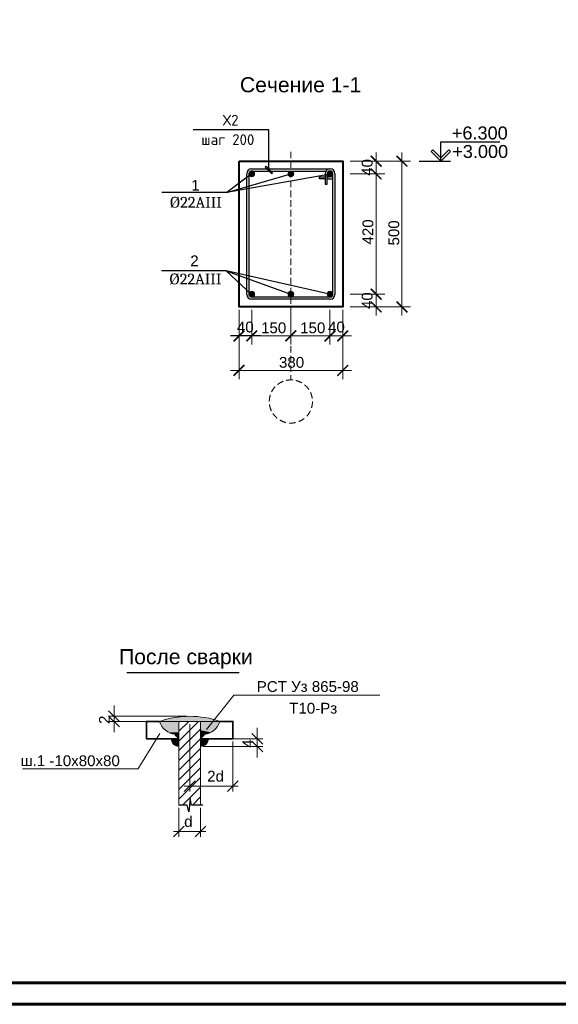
# Model space of a CAD drawing. Header units: millimetres. Extents: x 2063114 to 14983986, y -126020516 to 213791.
# Tile 510 of 656: x 2335869 to 2348335, y -551691 to -528889. Entities that reach past the tile are written whole.
import ezdxf

# ---------------------------------------------------------------- set-up
doc = ezdxf.new("R2010")
doc.units = ezdxf.units.MM
doc.linetypes.add('ACAD_ISO04W100', pattern=[30, 24, -3, 0, -3])
doc.linetypes.add('HIDDEN', pattern=[0.375, 0.25, -0.125])
for name, color, linetype, lineweight in [('007-Extension', 32, 'Continuous', 15), ('оси', 22, 'ACAD_ISO04W100', 13), ('РАЗМЕР АР', 150, 'Continuous', 20)]:
    doc.layers.add(name, color=color, linetype=linetype, lineweight=lineweight)
for name, color, linetype in [('2D-чертеж - Общий', 7, 'Continuous'), ('PDF _0', 7, 'Continuous'), ('PDF _ар-ра', 7, 'Continuous'), ('PDF _РАЗМЕРЫ КЖ', 7, 'Continuous'), ('PDF _Текст', 7, 'Continuous'), ('размер', 7, 'Continuous')]:
    doc.layers.add(name, color=color, linetype=linetype)
doc.layers.add('_print', color=6, linetype='Continuous', lineweight=60, plot=False)
doc.styles.get("Standard").update_dxf_attribs({"font": 'arial.ttf'})

# ---------------------------------------------------------------- blocks, each defined once
blk = doc.blocks.new('*U1590')
at = {"color": 0, "ltscale": 25}
blk.add_lwpolyline([(-59400, 42000), (0, 42000), (0, 0), (-59400, 0)], close=True, dxfattribs=at)
at = {"color": 0, "lineweight": 60, "ltscale": 25}
blk.add_lwpolyline([(-57400, 41500), (-500, 41500), (-500, 500), (-57400, 500)], close=True, dxfattribs=at)
blk = doc.blocks.new('_ArchTick')
at = {"color": 0, "linetype": 'ByBlock', "const_width": 0.15}
blk.add_lwpolyline([(-0.5, -0.5), (0.5, 0.5)], dxfattribs=at)

msp = doc.modelspace()

# ---------------------------------------------------------------- hatches: boundary and pattern name
at = {"lineweight": 15}
for color, points in [(1, [(2341305.41738, -532460.63446, 1), (2341175.41738, -532460.63446, 1)]), (1, [(2342210.41738, -532460.63446, 1), (2342080.41738, -532460.63446, 1)]), (1, [(2342985.41738, -532460.63446, -1), (2343115.41738, -532460.63446, -1)]), (3, [(2341305.41738, -535245.63446, -1), (2341175.41738, -535245.63446, -1)]), (3, [(2342210.41738, -535245.63446, -1), (2342080.41738, -535245.63446, -1)]), (3, [(2342985.41738, -535245.63446, 1), (2343115.41738, -535245.63446, 1)])]:
    msp.add_hatch(color=color, dxfattribs=at).paths.add_polyline_path(points)

# ---------------------------------------------------------------- linework, layer by layer
at = {"color": 0, "linetype": 'Continuous', "lineweight": 25}
for p, q in [((2345433.43756, -531900.85977), (2345393.66281, -531940.63453)), ((2345393.66281, -531940.63453), (2345618.66274, -532165.63446)), ((2345618.66274, -532086.08497), (2345433.43756, -531900.85977)), ((2345618.66274, -532086.08497), (2345803.88791, -531900.85977)), ((2345843.66267, -531940.63453), (2345618.66274, -532165.63446)), ((2345803.88791, -531900.85977), (2345843.66267, -531940.63453)), ((2345618.66274, -532165.63446), (2345618.66274, -532086.08497)), ((2345618.66274, -532165.63446), (2345618.66274, -532086.08497))]:
    msp.add_line(p, q, dxfattribs=at)
at = {"lineweight": 25}
for p, q in [((2341573.12461, -532285.02783), (2341551.91141, -532306.24103)), ((2341551.91141, -532306.24103), (2341701.91146, -532456.24108)), ((2341723.12466, -532435.02788), (2341573.12461, -532285.02783)), ((2340660.78305, -532892.07855), (2342145.41738, -532460.63446)), ((2341701.91146, -532456.24108), (2341723.12466, -532435.02788)), ((2340650.78305, -534705.08865), (2342145.41738, -535245.63446))]:
    msp.add_line(p, q, dxfattribs=at)
for p, q in [((2341235.41738, -532455.63446), (2340660.78305, -532892.07855)), ((2343055.41738, -532465.63446), (2340660.78305, -532892.07855)), ((2341125.41738, -535250.63462), (2341125.41738, -532455.63446)), ((2343165.41738, -532455.63446), (2343165.41738, -535250.63446)), ((2343055.41738, -535360.63446), (2341235.41738, -535360.63446))]:
    msp.add_line(p, q)
at = {"lineweight": 25, "extrusion": (0, 1, 0)}
for points, elevation in [([(-2341637.51803, 0), (-2339883.73015, 0)], -531441.59424), ([(-2340660.78305, 0), (-2339158.69971, 0)], -532892.07855), ([(-2340650.78305, 0), (-2339148.69971, 0)], -534705.08865)]:
    msp.add_lwpolyline(points, dxfattribs=dict(at, elevation=elevation))
at = {"lineweight": 25, "extrusion": (1, 0, 0), "elevation": 2341637.51803}
msp.add_lwpolyline([(-532370.63446, 0), (-531441.59424, 0)], dxfattribs=at)
at = {"color": 0, "linetype": 'Continuous', "lineweight": 25, "extrusion": (1, 0, 0), "elevation": 2345618.66274}
msp.add_lwpolyline([(-532165.63446, 0), (-531715.63446, 0)], dxfattribs=at)
at = {"color": 0, "linetype": 'Continuous', "lineweight": 25, "extrusion": (0, 1, 0)}
for points, elevation in [([(-2345618.66274, 0), (-2346983.96782, 0)], -531715.63446), ([(-2345116.97057, 0), (-2345843.66274, 0)], -532165.63446)]:
    msp.add_lwpolyline(points, dxfattribs=dict(at, elevation=elevation))
at = {"lineweight": 40, "ltscale": 100}
msp.add_lwpolyline([(2340945.41738, -532165.63446), (2343345.41738, -532165.63446), (2343345.41738, -535540.63446), (2340945.41738, -535540.63446)], close=True, dxfattribs=at)
at = {"lineweight": 25, "extrusion": (-0.22063, -0.975358, 0), "elevation": 5110.46397}
msp.add_lwpolyline([(2403393.46963, 0), (2400943.46105, 0)], dxfattribs=at)
at = {"lineweight": 25, "extrusion": (-0.682243, -0.731126, 0), "elevation": -1205955.47483}
msp.add_lwpolyline([(2076908.25845, 0), (2076108.62257, 0)], dxfattribs=at)
at = {"color": 1, "lineweight": 15}
for centre in [(2341240.41738, -532460.63446), (2342145.41738, -532460.63446), (2343050.41738, -532460.63446)]:
    msp.add_circle(centre, 65, dxfattribs=at)
at = {"lineweight": 15}
for centre in [(2342145.41738, -532460.63446), (2342145.41738, -535245.63446)]:
    msp.add_circle(centre, 65, dxfattribs=at)
at = {"color": 3, "lineweight": 15}
for centre in [(2341240.41738, -535245.63446), (2343050.41738, -535245.63446)]:
    msp.add_circle(centre, 65, dxfattribs=at)
for centre, start, end in [((2341235.41738, -535250.63446), 180, 270), ((2343055.41738, -535250.63446), 270, 0)]:
    msp.add_arc(centre, 110, start, end)
at = {"layer": '2D-чертеж - Общий', "linetype": 'Continuous'}
for p, q in [((2341235.41735, -532345.63446), (2343055.41769, -532345.63446)), ((2341235.41738, -532395.63446), (2341245.41738, -532395.63446)), ((2341235.41752, -532395.63446), (2342953.22208, -532395.63446)), ((2343055.41738, -532395.63446), (2343045.41738, -532395.63446)), ((2341175.41738, -532460.63446), (2341175.41738, -535250.63446)), ((2342810.74607, -532575.63446), (2342810.74607, -532525.63446)), ((2342810.74607, -532525.63446), (2342935.41738, -532525.63446)), ((2342935.41738, -532575.63446), (2342810.74607, -532575.63446)), ((2342935.41738, -532455.63429), (2342935.41738, -532695.63446)), ((2342985.41738, -532695.63446), (2342985.41738, -532455.63433)), ((2342985.41738, -532525.63446), (2343055.41738, -532525.63446)), ((2342985.41738, -532575.63446), (2343055.41738, -532575.63446)), ((2343115.41738, -535250.63446), (2343115.41738, -532465.63446)), ((2342935.41738, -532695.63446), (2342985.41738, -532695.63446)), ((2341235.41738, -535310.63446), (2342145.41738, -535310.63446)), ((2342145.41738, -535310.63446), (2343055.41738, -535310.63446))]:
    msp.add_line(p, q, dxfattribs=at)
for centre, radius, start, end in [((2341235.41738, -532455.63446), 110, 90, 180), ((2341235.41738, -532455.63446), 60, 90, 180), ((2341235.41752, -532455.63446), 60, 90, 180), ((2341245.41738, -532455.63446), 60, 0, 90), ((2343045.41738, -532455.63446), 110, 90, 180), ((2343045.41738, -532455.63446), 60, 90, 180), ((2343055.41738, -532455.63446), 110, 0, 90), ((2343055.41738, -532455.63446), 60, 0, 90), ((2343055.41738, -532465.63446), 60, 270, 0), ((2343055.41738, -532465.63446), 110, 270, 303.055731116), ((2341235.41738, -535250.63446), 60, 180, 270), ((2343055.41738, -535250.63446), 60, 270, 0)]:
    msp.add_arc(centre, radius, start, end, dxfattribs=at)
at = {"layer": '_print', "ltscale": 100}
msp.add_lwpolyline([(2379792.08613, -551691.31434), (2320392.08613, -551691.31434), (2320392.08613, -509691.31434), (2379792.08613, -509691.31434)], close=True, dxfattribs=at)
at = {"layer": 'PDF _0', "lineweight": 25}
for points in [[(2338351.89465, -544006.43241), (2340952.27464, -544006.43241)], [(2340106.26828, -547079.05651), (2339844.00774, -547079.05651), (2339812.89208, -546927.92332), (2339786.22152, -547230.18971), (2339741.77058, -547079.05651), (2339541.74135, -547079.05651)]]:
    msp.add_lwpolyline(points, dxfattribs=at)
at = {"layer": 'PDF _0', "lineweight": 13}
for points in [[(2337928.17222, -544896.51536), (2338181.54258, -545145.44062)], [(2338181.54258, -545265.45816), (2337928.17222, -545016.5329)], [(2341244.21235, -545416.59136), (2341493.13761, -545665.51662)], [(2341493.13761, -545847.76547), (2341244.21235, -545594.39512)], [(2339928.46452, -546514.52957), (2339679.53926, -546763.45484)], [(2340679.68541, -546763.45484), (2340928.61067, -546514.52957)], [(2339679.53926, -547563.57176), (2339430.614, -547812.49702)], [(2339928.46452, -547812.49702), (2340177.38979, -547563.57176)]]:
    msp.add_lwpolyline(points, dxfattribs=at)
at = {"layer": 'PDF _ар-ра', "lineweight": 35}
for points in [[(2339106.12213, -545140.99553), (2338803.85574, -545140.99553), (2338803.85574, -545541.05399), (2339532.85116, -545541.05399), (2339532.85116, -545501.04814), (2339466.17475, -545447.70701)], [(2340501.88165, -545140.99553), (2340804.14804, -545140.99553), (2340804.14804, -545541.05399), (2340075.15263, -545541.05399), (2340075.15263, -545501.04814), (2340141.82904, -545447.70701)]]:
    msp.add_lwpolyline(points, dxfattribs=at)
at = {"layer": 'PDF _РАЗМЕРЫ КЖ', "lineweight": 13}
for points in [[(2344204.64495, -544532.01765), (2340826.37351, -544532.01765), (2340195.17016, -545327.68948)], [(2338057.07995, -544772.05273), (2338057.07995, -545020.97799), (2338057.07995, -545140.99553), (2338057.07995, -545389.92079)], [(2339741.77058, -545020.97799), (2337928.17222, -545020.97799)], [(2339043.89082, -545140.99553), (2337928.17222, -545140.99553)], [(2339555.07663, -545145.44062), (2339555.07663, -545140.99553), (2339555.07663, -547079.05651), (2339741.77058, -547079.05651)], [(2339555.07663, -545367.69532), (2339781.77642, -545140.99553)], [(2339555.07663, -545594.39512), (2340004.03112, -545140.99553)], [(2340052.92716, -545140.99553), (2340052.92716, -547079.05651), (2339844.00774, -547079.05651)], [(2338603.82651, -546243.37884), (2339115.01232, -545416.59136)], [(2339555.07663, -545816.64982), (2340052.92716, -545318.79929)], [(2339804.00189, -545203.22684), (2339804.00189, -546763.45484)], [(2341368.67498, -545972.22811), (2341368.67498, -545718.85775), (2341368.67498, -545541.05399), (2341368.67498, -545292.12872)], [(2339555.07663, -546043.34961), (2340052.92716, -545541.05399)], [(2340297.40733, -545541.05399), (2341493.13761, -545541.05399)], [(2340804.14804, -545603.2853), (2340804.14804, -546763.45484)], [(2339555.07663, -546265.60431), (2340052.92716, -545767.75378)], [(2340115.15847, -545718.85775), (2341493.13761, -545718.85775)], [(2339555.07663, -546492.3041), (2340052.92716, -545990.00848)], [(2335932.32502, -546238.93375), (2338617.16179, -546238.93375)], [(2339555.07663, -546714.5588), (2340052.92716, -546216.70828)], [(2339555.07663, -546941.2586), (2340052.92716, -546438.96298)], [(2339639.53341, -547079.05651), (2340052.92716, -546665.66277)], [(2339679.53926, -546638.99221), (2340928.61067, -546638.99221)], [(2339866.23321, -547079.05651), (2340052.92716, -546887.91747)], [(2339555.07663, -547141.28783), (2339555.07663, -547812.49702)], [(2340052.92716, -547141.28783), (2340052.92716, -547812.49702)], [(2339430.614, -547688.03439), (2340177.38979, -547688.03439)]]:
    msp.add_lwpolyline(points, dxfattribs=at)
msp.add_lwpolyline([(2340501.88165, -545140.99553), (2339106.12213, -545140.99553, -0.1709499), (2340505.40648, -545140.50283)], format="xyb", dxfattribs=at)
for centre, radius, start, end in [((2339526.18348, -545009.86531), 437.84169, 197.435300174, 262.562259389), ((2340086.26539, -545009.86531), 437.84169, 277.437740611, 342.564699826), ((2339557.29919, -545538.83143), 180.02632, 180.000004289, 269.999995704), ((2340055.14969, -545538.83143), 180.02632, 270.000004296, 359.999995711)]:
    msp.add_arc(centre, radius, start, end, dxfattribs=at)
at = {"layer": 'PDF _РАЗМЕРЫ КЖ', "transparency": 33554559}
for points in [[(2339275.03571, -545092.09949), (2340501.88165, -545140.99553), (2339106.12213, -545140.99553)], [(2339555.07663, -545140.99553), (2339106.12213, -545140.99553), (2339555.07663, -545216.56213)], [(2339106.12213, -545140.99553), (2339555.07663, -545216.56213), (2339137.23779, -545216.56213)], [(2339448.39437, -545052.09365), (2340332.96808, -545092.09949), (2339275.03571, -545092.09949)], [(2340332.96808, -545092.09949), (2339275.03571, -545092.09949), (2340501.88165, -545140.99553)], [(2339626.19813, -545029.86818), (2340159.60941, -545052.09365), (2339448.39437, -545052.09365)], [(2340159.60941, -545052.09365), (2339448.39437, -545052.09365), (2340332.96808, -545092.09949)], [(2339804.00189, -545020.97799), (2339981.80565, -545029.86818), (2339626.19813, -545029.86818)], [(2339981.80565, -545029.86818), (2339626.19813, -545029.86818), (2340159.60941, -545052.09365)], [(2340501.88165, -545140.99553), (2340052.92716, -545140.99553), (2340470.76599, -545216.56213)], [(2340052.92716, -545140.99553), (2340470.76599, -545216.56213), (2340052.92716, -545216.56213)], [(2339555.07663, -545216.56213), (2339137.23779, -545216.56213), (2339555.07663, -545287.68363)], [(2339137.23779, -545216.56213), (2339555.07663, -545287.68363), (2339181.68873, -545287.68363)], [(2339555.07663, -545287.68363), (2339181.68873, -545287.68363), (2339555.07663, -545345.46985)], [(2339181.68873, -545287.68363), (2339555.07663, -545345.46985), (2339243.92005, -545345.46985)], [(2339555.07663, -545345.46985), (2339243.92005, -545345.46985), (2339555.07663, -545394.36589)], [(2339243.92005, -545345.46985), (2339555.07663, -545394.36589), (2339310.59646, -545394.36589)], [(2339555.07663, -545394.36589), (2339310.59646, -545394.36589), (2339555.07663, -545425.48154)], [(2339310.59646, -545394.36589), (2339555.07663, -545425.48154), (2339386.16306, -545425.48154)], [(2340470.76599, -545216.56213), (2340052.92716, -545216.56213), (2340426.31505, -545287.68363)], [(2340052.92716, -545216.56213), (2340426.31505, -545287.68363), (2340052.92716, -545287.68363)], [(2340426.31505, -545287.68363), (2340052.92716, -545287.68363), (2340368.52883, -545345.46985)], [(2340052.92716, -545287.68363), (2340368.52883, -545345.46985), (2340052.92716, -545345.46985)], [(2340368.52883, -545345.46985), (2340052.92716, -545345.46985), (2340297.40733, -545394.36589)], [(2340052.92716, -545345.46985), (2340297.40733, -545394.36589), (2340052.92716, -545394.36589)], [(2340297.40733, -545394.36589), (2340052.92716, -545394.36589), (2340221.84073, -545425.48154)], [(2340052.92716, -545394.36589), (2340221.84073, -545425.48154), (2340052.92716, -545425.48154)], [(2339555.07663, -545541.05399), (2339377.27287, -545541.05399), (2339555.07663, -545572.16965)], [(2339377.27287, -545541.05399), (2339555.07663, -545572.16965), (2339377.27287, -545572.16965)], [(2339555.07663, -545572.16965), (2339377.27287, -545572.16965), (2339555.07663, -545603.2853)], [(2339377.27287, -545572.16965), (2339555.07663, -545603.2853), (2339386.16306, -545603.2853)], [(2339555.07663, -545425.48154), (2339386.16306, -545425.48154), (2339555.07663, -545447.70701)], [(2339386.16306, -545425.48154), (2339555.07663, -545447.70701), (2339466.17475, -545447.70701)], [(2339555.07663, -545603.2853), (2339386.16306, -545603.2853), (2339555.07663, -545629.95587)], [(2339386.16306, -545603.2853), (2339555.07663, -545629.95587), (2339399.49834, -545629.95587)], [(2339555.07663, -545629.95587), (2339399.49834, -545629.95587), (2339555.07663, -545656.62643)], [(2339399.49834, -545629.95587), (2339555.07663, -545656.62643), (2339417.27871, -545656.62643)], [(2339466.17475, -545447.70701), (2339555.07663, -545447.70701), (2339555.07663, -545518.82852)], [(2340221.84073, -545425.48154), (2340052.92716, -545425.48154), (2340141.82904, -545447.70701)], [(2340052.92716, -545425.48154), (2340141.82904, -545447.70701), (2340052.92716, -545447.70701)], [(2340052.92716, -545518.82852), (2340052.92716, -545518.82852), (2340052.92716, -545447.70701)], [(2340052.92716, -545518.82852), (2340052.92716, -545447.70701), (2340141.82904, -545447.70701)], [(2340235.17601, -545541.05399), (2340052.92716, -545541.05399), (2340230.73092, -545572.16965)], [(2340052.92716, -545541.05399), (2340230.73092, -545572.16965), (2340052.92716, -545572.16965)], [(2340230.73092, -545572.16965), (2340052.92716, -545572.16965), (2340221.84073, -545603.2853)], [(2340052.92716, -545572.16965), (2340221.84073, -545603.2853), (2340052.92716, -545603.2853)], [(2340221.84073, -545603.2853), (2340052.92716, -545603.2853), (2340208.50545, -545629.95587)], [(2340052.92716, -545603.2853), (2340208.50545, -545629.95587), (2340052.92716, -545629.95587)], [(2340208.50545, -545629.95587), (2340052.92716, -545629.95587), (2340190.72507, -545656.62643)], [(2340052.92716, -545629.95587), (2340190.72507, -545656.62643), (2340052.92716, -545656.62643)], [(2339555.07663, -545656.62643), (2339417.27871, -545656.62643), (2339555.07663, -545678.8519)], [(2339417.27871, -545656.62643), (2339555.07663, -545678.8519), (2339439.50418, -545678.8519)], [(2339555.07663, -545678.8519), (2339439.50418, -545678.8519), (2339555.07663, -545696.63228)], [(2339439.50418, -545678.8519), (2339555.07663, -545696.63228), (2339466.17475, -545696.63228)], [(2339555.07663, -545696.63228), (2339466.17475, -545696.63228), (2339555.07663, -545709.96756)], [(2339466.17475, -545696.63228), (2339555.07663, -545709.96756), (2339492.84531, -545709.96756)], [(2339555.07663, -545718.85775), (2339523.96097, -545718.85775), (2339492.84531, -545709.96756)], [(2339492.84531, -545709.96756), (2339555.07663, -545709.96756), (2339555.07663, -545718.85775)], [(2339555.07663, -545718.85775), (2339555.07663, -545718.85775), (2339523.96097, -545718.85775)], [(2340190.72507, -545656.62643), (2340052.92716, -545656.62643), (2340168.4996, -545678.8519)], [(2340052.92716, -545656.62643), (2340168.4996, -545678.8519), (2340052.92716, -545678.8519)], [(2340168.4996, -545678.8519), (2340052.92716, -545678.8519), (2340141.82904, -545696.63228)], [(2340052.92716, -545678.8519), (2340141.82904, -545696.63228), (2340052.92716, -545696.63228)], [(2340141.82904, -545696.63228), (2340052.92716, -545696.63228), (2340115.15847, -545709.96756)], [(2340052.92716, -545696.63228), (2340115.15847, -545709.96756), (2340052.92716, -545709.96756)], [(2340084.04281, -545718.85775), (2340052.92716, -545718.85775), (2340052.92716, -545709.96756)], [(2340052.92716, -545709.96756), (2340115.15847, -545709.96756), (2340084.04281, -545718.85775)], [(2340084.04281, -545718.85775), (2340084.04281, -545718.85775), (2340052.92716, -545718.85775)]]:
    msp.add_solid(points, dxfattribs=at)
at = {"layer": 'оси', "color": 1, "linetype": 'HIDDEN', "ltscale": 600}
msp.add_line((2342145.41738, -531946.1001), (2342145.41738, -537231.63085), dxfattribs=at)
msp.add_circle((2342145.41738, -537731.63085), 500, dxfattribs=at)
at = {"layer": 'размер'}
msp.add_line((2341440.41738, -536212.18764), (2340745.41738, -536212.18764), dxfattribs=at)
at = {"layer": 'РАЗМЕР АР'}
for p, q in [((2344116.97057, -535740.63446), (2344116.97057, -531965.63446)), ((2344716.97057, -535740.63446), (2344716.97057, -531965.63446)), ((2343516.97057, -532165.63446), (2344316.97057, -532165.63446)), ((2343516.97057, -532165.63446), (2344316.97057, -532165.63446)), ((2344316.97057, -532165.63446), (2344916.97057, -532165.63446)), ((2343516.97057, -532460.63446), (2344316.97057, -532460.63446)), ((2343516.97057, -532460.63446), (2344316.97057, -532460.63446)), ((2343516.97057, -535245.63446), (2344316.97057, -535245.63446)), ((2343516.97057, -535245.63446), (2344316.97057, -535245.63446)), ((2340945.41738, -535612.18764), (2340945.41738, -536412.18764)), ((2341240.41738, -535612.18764), (2341240.41738, -536412.18764)), ((2341240.41738, -535612.18764), (2341240.41738, -536412.18764)), ((2342145.41738, -535612.18764), (2342145.41738, -536412.18764)), ((2342145.41738, -535612.18764), (2342145.41738, -536412.18764)), ((2343050.41738, -535612.18764), (2343050.41738, -536412.18764)), ((2343050.41738, -535612.18764), (2343050.41738, -536412.18764)), ((2343345.41738, -535612.18764), (2343345.41738, -536412.18764)), ((2343516.97057, -535540.63446), (2344316.97057, -535540.63446)), ((2344316.97057, -535540.63446), (2344916.97057, -535540.63446)), ((2341040.41738, -536212.18764), (2342345.41738, -536212.18764)), ((2341945.41738, -536212.18764), (2343250.41738, -536212.18764)), ((2342850.41738, -536212.18764), (2343545.41738, -536212.18764)), ((2340945.41738, -536412.18764), (2340945.41738, -537212.18764)), ((2343345.41738, -536412.18764), (2343345.41738, -537212.18764)), ((2340745.41738, -537012.18764), (2343545.41738, -537012.18764))]:
    msp.add_line(p, q, dxfattribs=at)

# ---------------------------------------------------------------- block references
for p in [(2379792.08613, -551691.31434), (2379792.08613, -593691.31434)]:
    msp.add_blockref('*U1590', p)
at = {"layer": 'РАЗМЕР АР', "xscale": 250, "yscale": 250, "zscale": 250}
for p, rotation in [((2344116.97057, -532165.63446), 90), ((2344716.97057, -532165.63446), 90), ((2344116.97057, -532460.63446), 270), ((2344116.97057, -532460.63446), 90), ((2344116.97057, -535245.63446), 270), ((2344116.97057, -535245.63446), 90), ((2344116.97057, -535540.63446), 270), ((2344116.97057, -535540.63446), 90), ((2344716.97057, -535540.63446), 270), ((2340945.41738, -536212.18764), 180), ((2341240.41738, -536212.18764), 180), ((2342145.41738, -536212.18764), 180), ((2343050.41738, -536212.18764), 180), ((2340945.41738, -537012.18764), 180)]:
    msp.add_blockref('_ArchTick', p, dxfattribs=dict(at, rotation=rotation))
for p in [(2341240.41738, -536212.18764), (2342145.41738, -536212.18764), (2343050.41738, -536212.18764), (2343345.41738, -536212.18764), (2343345.41738, -537012.18764)]:
    msp.add_blockref('_ArchTick', p, dxfattribs=at)

# ---------------------------------------------------------------- texts
at = {"color": 0, "char_height": 350, "attachment_point": 1}
for s, insert, width in [('\\pi968.97056;РАМА МОНОЛИТНАЯ РМ-7 ПО ОСИ "4".', (2325269.38112, -529309.34982), 11186.6791896), ('\\pi427.52566;Сечение 1-1', (2340538.73639, -530220.72795), 3550.2423095)]:
    msp.add_mtext(s, dxfattribs=dict(at, insert=insert, width=width))
at = {"lineweight": 25, "char_height": 250, "attachment_point": 1}
for s, insert, width in [('{\\fISOCPEUR|b0|i0|c204|p34;Х2}', (2340570.28319, -531091.59424), 565.719697), ('{\\fISOCPEUR|b0|i0|c204|p34;шаг 200}', (2340071.60894, -531541.59424), 1571.2121212), ('1', (2339842.32952, -532597.98935), 332.7651515), ('{\\fCambria|b0|i0|c204|p18;%%C2\\fCambria|b0|i0|c0|p18;2\\fCambria|b0|i0|c204|p18;AIII}', (2339338.43456, -532992.07855), 1327.6515152), ('2', (2339816.36571, -534349.10536), 332.5757576), ('{\\fCambria|b0|i0|c204|p18;%%C22AIII}', (2339328.43456, -534768.5953), 1327.6515152)]:
    msp.add_mtext(s, dxfattribs=dict(at, insert=insert, width=width))
at = {"color": 0, "linetype": 'Continuous', "lineweight": 25, "char_height": 300, "attachment_point": 1}
for s, insert, width in [('+6.300', (2345871.20985, -531362.78215), 1128.8778409), ('+3.000', (2345880.54972, -531791.23448), 1498.0397727)]:
    msp.add_mtext(s, dxfattribs=dict(at, insert=insert, width=width))
at = {"layer": '007-Extension', "color": 0, "attachment_point": 7}
for s, insert, char_height in [('После сварки', (2338167.52852, -543921.14805), 350), ('РСТ Уз 865-98', (2341355.3397, -544460.89615), 250), ('Т10-Рз', (2342106.56058, -544963.19177), 250), ('ш.1 -10х80х80', (2335887.87408, -546179.11369), 250)]:
    msp.add_mtext(s, dxfattribs=dict(at, insert=insert, char_height=char_height))
at = {"layer": 'PDF _Текст', "char_height": 249.98288, "attachment_point": 7, "rotation": 90}
for s, insert in [('2', (2337954.84279, -545198.78175)), ('4', (2341270.88291, -545749.97341))]:
    msp.add_mtext(s, dxfattribs=dict(at, insert=insert))
at = {"layer": 'PDF _Текст', "attachment_point": 7}
for s, insert, char_height in [('2d', (2340208.50545, -546536.75504), 249.982884), ('d', (2339675.09417, -547585.79723), 249.98288)]:
    msp.add_mtext(s, dxfattribs=dict(at, insert=insert, char_height=char_height))
at = {"layer": 'РАЗМЕР АР'}
for s, p in [('150', (2341455.41738, -536149.68764)), ('150', (2342360.41738, -536149.68764)), ('380', (2341870.41738, -536949.68764))]:
    msp.add_text(s, height=250, dxfattribs=at).set_placement(p)
at = {"layer": 'РАЗМЕР АР', "char_height": 250, "attachment_point": 5, "rotation": 90}
for s, insert in [('\\A1;40', (2343912.55374, -532310.96926)), ('\\A1;420', (2343929.47057, -533805.16612)), ('\\A1;500', (2344529.47057, -533827.08393)), ('\\A1;40', (2343912.55374, -535395.29965))]:
    msp.add_mtext(s, dxfattribs=dict(at, insert=insert))
at = {"layer": 'РАЗМЕР АР', "char_height": 250, "attachment_point": 5}
for insert in [(2341090.75219, -536007.77081), (2343200.08257, -536007.77081)]:
    msp.add_mtext('\\A1;40', dxfattribs=dict(at, insert=insert))

doc.saveas('drawing.dxf')
